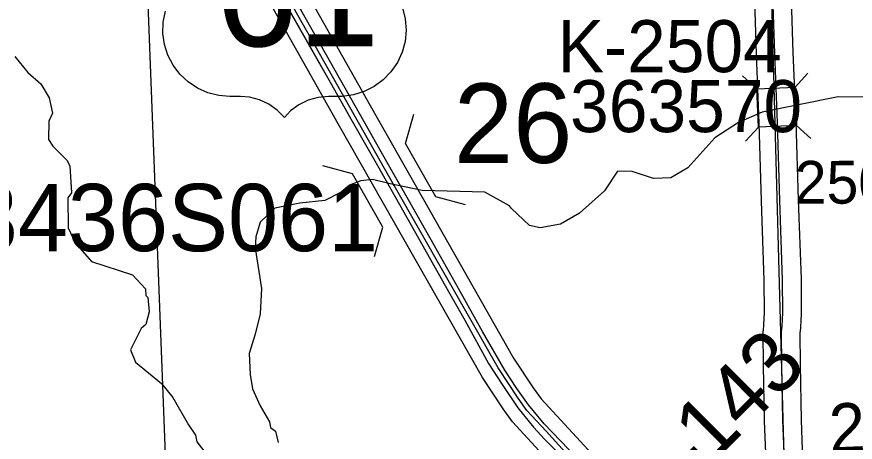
# Model space of a CAD drawing. Extents: x 128.7 to 185.5, y -21.4 to 12.6.
# Drawn here: x 149.904 to 151.274, y -6.098 to -5.403 of the extents above; entities that cross this region are included whole.
import ezdxf

# ---------------------------------------------------------------- set-up
doc = ezdxf.new("R2010")
doc.units = 0
for name, color, linetype in [('tdCoDivCarto', 7, 'Continuous'), ('tdCoHydroRiver', 7, 'Continuous'), ('tdCoPriCL', 7, 'Continuous'), ('tdCoPriDiv', 7, 'Continuous'), ('tdCoPrimary', 7, 'Continuous'), ('tdCoSecRdNmbr', 7, 'Continuous'), ('tdCoSecRdTxt', 7, 'Continuous'), ('tdCoSecRteBand', 7, 'Continuous'), ('tdCoSecRteCL', 7, 'Continuous'), ('tdCoSectLine', 7, 'Continuous'), ('tdCoSectLinePart', 7, 'Continuous'), ('tdCoSectNmbr', 7, 'Continuous'), ('tdCoShieldUsRte', 7, 'Continuous'), ('tdCoStrucDivPri', 7, 'Continuous'), ('tdCoStrucPriMaintName', 7, 'Continuous'), ('tdCoStrucSec', 7, 'Continuous'), ('tdCoStrucSecCoName', 7, 'Continuous'), ('tdCoStrucSecFHWANum', 7, 'Continuous'), ('tdCoSurfGravel', 7, 'Continuous'), ('tdStHwyPriRefPost1', 7, 'Continuous')]:
    doc.layers.add(name, color=color, linetype=linetype)

msp = doc.modelspace()

# ---------------------------------------------------------------- linework, layer by layer
at = {"layer": 'tdCoDivCarto'}
for p, q in [((150.3846, -5.4207), (150.3271, -5.3186)), ((150.3242, -5.3484), (150.4159, -5.5101)), ((150.4568, -5.5487), (150.3846, -5.4207)), ((150.4159, -5.5101), (150.4497, -5.5696)), ((150.5185, -5.6574), (150.4568, -5.5487)), ((150.4497, -5.5696), (150.4931, -5.646)), ((150.4931, -5.646), (150.5654, -5.7735)), ((150.5441, -5.7023), (150.5185, -5.6574)), ((150.5866, -5.7771), (150.5441, -5.7023)), ((150.5654, -5.7735), (150.6074, -5.8484)), ((150.6259, -5.8469), (150.5866, -5.7771)), ((150.6074, -5.8484), (150.636, -5.8989)), ((150.6651, -5.9172), (150.6259, -5.8469)), ((150.636, -5.8989), (150.6749, -5.9697)), ((150.7016, -5.9803), (150.6651, -5.9172)), ((150.6749, -5.9697), (150.6969, -6.0042)), ((150.721, -6.0104), (150.7016, -5.9803)), ((150.6969, -6.0042), (150.7228, -6.042)), ((150.74, -6.037), (150.721, -6.0104)), ((150.7228, -6.042), (150.7484, -6.0735)), ((150.7659, -6.0681), (150.74, -6.037)), ((150.8059, -6.11), (150.7659, -6.0681)), ((150.7484, -6.0735), (150.7669, -6.094)), ((150.7669, -6.094), (150.8498, -6.1773))]:
    msp.add_line(p, q, dxfattribs=at)
for points in [[(150.9101, -6.2145), (150.9058, -6.2099), (150.8335, -6.1369), (150.8059, -6.11), (150.7659, -6.0681), (150.74, -6.037), (150.721, -6.0104), (150.7016, -5.9803), (150.6651, -5.9172), (150.6259, -5.8469), (150.5866, -5.7771), (150.5441, -5.7023), (150.5185, -5.6574), (150.4568, -5.5487), (150.3846, -5.4207), (150.3271, -5.3186), (150.2741, -5.2247), (150.2033, -5.0994), (150.1786, -5.0559)], [(150.9105, -6.2149), (150.9058, -6.2099), (150.8335, -6.1369), (150.8059, -6.11), (150.7659, -6.0681), (150.74, -6.037), (150.721, -6.0104), (150.7016, -5.9803), (150.6651, -5.9172), (150.6259, -5.8469), (150.5866, -5.7771), (150.5441, -5.7023), (150.5185, -5.6574), (150.4568, -5.5487), (150.3846, -5.4207), (150.3271, -5.3186), (150.2741, -5.2247), (150.2033, -5.0994), (150.1789, -5.0564)], [(150.9105, -6.2149), (150.9058, -6.2099), (150.8335, -6.1369), (150.8059, -6.11), (150.7659, -6.0681), (150.74, -6.037), (150.721, -6.0104), (150.7016, -5.9803), (150.6651, -5.9172), (150.6259, -5.8469), (150.5866, -5.7771), (150.5441, -5.7023), (150.5185, -5.6574), (150.4568, -5.5487), (150.3846, -5.4207), (150.3271, -5.3186), (150.2741, -5.2247), (150.2033, -5.0994), (150.1789, -5.0564)], [(150.1637, -5.0644), (150.1871, -5.1055), (150.2347, -5.1903), (150.3242, -5.3484), (150.4159, -5.5101), (150.4497, -5.5696), (150.4931, -5.646), (150.5654, -5.7735), (150.6074, -5.8484), (150.636, -5.8989), (150.6749, -5.9697), (150.6969, -6.0042), (150.7228, -6.042), (150.7484, -6.0735), (150.7669, -6.094), (150.8498, -6.1773), (150.8767, -6.2052), (150.8973, -6.2267)], [(150.1637, -5.0644), (150.1871, -5.1055), (150.2347, -5.1903), (150.3242, -5.3484), (150.4159, -5.5101), (150.4497, -5.5696), (150.4931, -5.646), (150.5654, -5.7735), (150.6074, -5.8484), (150.636, -5.8989), (150.6749, -5.9697), (150.6969, -6.0042), (150.7228, -6.042), (150.7484, -6.0735), (150.7669, -6.094), (150.8498, -6.1773), (150.8767, -6.2052), (150.8973, -6.2267)], [(150.1637, -5.0644), (150.1871, -5.1055), (150.2347, -5.1903), (150.3242, -5.3484), (150.4159, -5.5101), (150.4497, -5.5696), (150.4931, -5.646), (150.5654, -5.7735), (150.6074, -5.8484), (150.636, -5.8989), (150.6749, -5.9697), (150.6969, -6.0042), (150.7228, -6.042), (150.7484, -6.0735), (150.7669, -6.094), (150.8498, -6.1773), (150.8767, -6.2052), (150.8973, -6.2267)]]:
    msp.add_lwpolyline(points, dxfattribs=at)
at = {"layer": 'tdCoHydroRiver'}
for points in [[(149.9007, -5.4682), (149.9221, -5.4943), (149.9432, -5.5125), (149.9566, -5.5357), (149.9622, -5.5607), (149.9564, -5.5736), (149.9558, -5.6036), (149.9625, -5.6144), (149.9854, -5.6373), (149.9904, -5.6466), (149.9935, -5.6907), (149.9875, -5.6988), (149.9876, -5.7477), (149.9995, -5.7725), (150.0258, -5.8032), (150.0928, -5.8246), (150.1141, -5.8475), (150.1145, -5.8585), (150.1178, -5.8616), (150.1202, -5.8852), (150.1146, -5.9059), (150.1069, -5.9124), (150.0894, -5.9475), (150.0981, -5.9676), (150.1405, -6.0022), (150.1588, -6.0251), (150.1842, -6.0696), (150.1959, -6.0865), (150.1979, -6.0974), (150.2361, -6.1464)], [(151.2871, -5.5342), (151.246, -5.534), (151.1222, -5.5588), (151.0833, -5.5759), (151.0447, -5.6009), (151.0006, -5.6498), (150.9728, -5.6665), (150.9444, -5.6675), (150.9093, -5.6561), (150.8856, -5.6553), (150.8646, -5.6876), (150.8233, -5.7237), (150.7923, -5.7421), (150.7594, -5.748), (150.7419, -5.7439), (150.7125, -5.7165), (150.7092, -5.7119), (150.669, -5.6896), (150.5663, -5.6868), (150.5139, -5.676), (150.4852, -5.669), (150.4663, -5.6713), (150.4476, -5.6782), (150.4338, -5.6897), (150.4075, -5.7033), (150.3666, -5.7078), (150.3258, -5.7156), (150.3014, -5.7385), (150.2943, -5.7624), (150.2934, -5.7814), (150.3035, -5.8473), (150.3018, -5.8884), (150.2936, -5.9216), (150.2838, -5.9533), (150.2852, -5.9877), (150.2893, -6.0111), (150.3014, -6.0389), (150.3167, -6.0651), (150.3187, -6.0743), (150.3269, -6.0801), (150.331, -6.0986)]]:
    msp.add_lwpolyline(points, dxfattribs=at)
at = {"layer": 'tdCoPriCL'}
msp.add_lwpolyline([(150.816, -6.1317), (150.769, -6.0804), (150.7374, -6.0462), (150.7232, -6.0264), (150.6903, -5.9768), (150.5207, -5.6785), (150.5192, -5.676), (150.455, -5.5631), (150.2479, -5.1957)], dxfattribs=at)
at = {"layer": 'tdCoPriDiv'}
for points in [[(150.167, -4.9909), (150.4811, -5.5483), (150.7158, -5.9611), (150.7478, -6.0093), (150.7607, -6.0272), (150.8376, -6.1109), (150.9436, -6.2178), (150.9712, -6.2468), (151.0005, -6.2795), (151.0178, -6.2964), (151.0397, -6.321), (151.0814, -6.3807), (151.1201, -6.4461), (151.1414, -6.4919), (151.1681, -6.5601), (151.1901, -6.6437), (151.1985, -6.6895), (151.2047, -6.7535), (151.2165, -7.1253), (151.2275, -7.5425)], [(151.1675, -7.5445), (151.1566, -7.1267), (151.1448, -6.758), (151.1389, -6.6974), (151.1314, -6.6561), (151.1111, -6.579), (151.086, -6.5149), (151.0671, -6.4743), (151.031, -6.4133), (150.9938, -6.3598), (150.9738, -6.3373), (150.9579, -6.3217), (150.9265, -6.2869), (150.9005, -6.2596), (150.7944, -6.1526), (150.7141, -6.0652), (150.6985, -6.0435), (150.6647, -5.9926), (150.4289, -5.5779), (150.115, -5.021)]]:
    msp.add_lwpolyline(points, dxfattribs=at)
at = {"layer": 'tdCoPrimary'}
for points in [[(150.9105, -6.2149), (150.9058, -6.2099), (150.8335, -6.1369), (150.8059, -6.11), (150.7659, -6.0681), (150.74, -6.037), (150.721, -6.0104), (150.7016, -5.9803), (150.6651, -5.9172), (150.6259, -5.8469), (150.5866, -5.7771), (150.5441, -5.7023), (150.5185, -5.6574), (150.4568, -5.5487), (150.3846, -5.4207), (150.3271, -5.3186), (150.2741, -5.2247), (150.2033, -5.0994), (150.1789, -5.0564)], [(150.9105, -6.2149), (150.9058, -6.2099), (150.8335, -6.1369), (150.8059, -6.11), (150.7659, -6.0681), (150.74, -6.037), (150.721, -6.0104), (150.7016, -5.9803), (150.6651, -5.9172), (150.6259, -5.8469), (150.5866, -5.7771), (150.5441, -5.7023), (150.5185, -5.6574), (150.4568, -5.5487), (150.3846, -5.4207), (150.3271, -5.3186), (150.2741, -5.2247), (150.2033, -5.0994), (150.1789, -5.0564)], [(150.1637, -5.0644), (150.1871, -5.1055), (150.2347, -5.1903), (150.3242, -5.3484), (150.4159, -5.5101), (150.4497, -5.5696), (150.4931, -5.646), (150.5654, -5.7735), (150.6074, -5.8484), (150.636, -5.8989), (150.6749, -5.9697), (150.6969, -6.0042), (150.7228, -6.042), (150.7484, -6.0735), (150.7669, -6.094), (150.8498, -6.1773), (150.8767, -6.2052), (150.8973, -6.2267)], [(150.1637, -5.0644), (150.1871, -5.1055), (150.2347, -5.1903), (150.3242, -5.3484), (150.4159, -5.5101), (150.4497, -5.5696), (150.4931, -5.646), (150.5654, -5.7735), (150.6074, -5.8484), (150.636, -5.8989), (150.6749, -5.9697), (150.6969, -6.0042), (150.7228, -6.042), (150.7484, -6.0735), (150.7669, -6.094), (150.8498, -6.1773), (150.8767, -6.2052), (150.8973, -6.2267)], [(150.8059, -6.11), (150.7659, -6.0681), (150.74, -6.037), (150.721, -6.0104), (150.7016, -5.9803), (150.6651, -5.9172), (150.6259, -5.8469), (150.5866, -5.7771), (150.5441, -5.7023), (150.5185, -5.6574), (150.4568, -5.5487), (150.3846, -5.4207), (150.3271, -5.3186)], [(150.3242, -5.3484), (150.4159, -5.5101), (150.4497, -5.5696), (150.4931, -5.646), (150.5654, -5.7735), (150.6074, -5.8484), (150.636, -5.8989), (150.6749, -5.9697), (150.6969, -6.0042), (150.7228, -6.042), (150.7484, -6.0735), (150.7669, -6.094), (150.8498, -6.1773)]]:
    msp.add_lwpolyline(points, dxfattribs=at)
at = {"layer": 'tdCoSecRteBand'}
for points in [[(151.1283, -6.1285), (151.126, -6.064), (151.126, -6.0637), (151.126, -6.0635), (151.1243, -5.973), (151.1243, -5.9729), (151.1243, -5.9727), (151.1238, -5.9185), (151.1238, -5.9167), (151.124, -5.915), (151.1249, -5.9064), (151.126, -5.8862), (151.1255, -5.8335), (151.1209, -5.7042), (151.1209, -5.7041), (151.1209, -5.704), (151.1172, -5.5767), (151.1125, -5.4637), (151.1125, -5.4635), (151.1125, -5.4634), (151.1076, -5.3067)], [(151.1675, -5.3047), (151.1724, -5.4614), (151.1771, -5.5744), (151.1771, -5.5746), (151.1771, -5.5748), (151.1808, -5.7022), (151.1855, -5.8318), (151.1855, -5.8322), (151.1855, -5.8326), (151.186, -5.8866), (151.186, -5.8876), (151.186, -5.8885), (151.1848, -5.9105), (151.1847, -5.9112), (151.1846, -5.912), (151.1838, -5.9196), (151.1843, -5.972), (151.186, -6.0621), (151.1882, -6.1265), (151.1882, -6.1266), (151.1882, -6.1267), (151.1889, -6.1495)]]:
    msp.add_lwpolyline(points, dxfattribs=at)
at = {"layer": 'tdCoSecRteCL'}
msp.add_lwpolyline([(151.1597, -6.1803), (151.1583, -6.1276), (151.156, -6.0629), (151.1543, -5.9724), (151.1538, -5.9182), (151.1548, -5.9088), (151.156, -5.8869), (151.1555, -5.8329), (151.1509, -5.7031), (151.1472, -5.5756), (151.1425, -5.4625), (151.1375, -5.3056), (151.1324, -5.1769), (151.1277, -5.0442), (151.1229, -4.9248)], dxfattribs=at)
at = {"layer": 'tdCoSectLine'}
for points in [[(151.1319, -5.1749), (151.1593, -6.1803)], [(150.1112, -5.2117), (150.1506, -6.2319)]]:
    msp.add_lwpolyline(points, dxfattribs=at)
at = {"layer": 'tdCoSectLinePart'}
msp.add_lwpolyline([(150.1112, -5.2117), (150.1506, -6.2319)], dxfattribs=at)
at = {"layer": 'tdCoShieldUsRte'}
msp.add_lwpolyline([(150.5343, -5.3886), (150.5387, -5.4065), (150.54, -5.4249), (150.5383, -5.4432), (150.5335, -5.461), (150.5258, -5.4777), (150.5154, -5.4929), (150.5027, -5.5061), (150.4879, -5.5171), (150.4714, -5.5254), (150.4539, -5.5308), (150.4356, -5.5332), (150.4265, -5.5333), (150.4131, -5.5334), (150.3963, -5.5349), (150.38, -5.5395), (150.3649, -5.5469), (150.3513, -5.557), (150.3412, -5.5677), (150.3294, -5.5556), (150.3156, -5.5458), (150.3003, -5.5387), (150.2839, -5.5345), (150.2693, -5.5334), (150.2521, -5.5334), (150.2338, -5.5318), (150.216, -5.5272), (150.1992, -5.5197), (150.1839, -5.5095), (150.1705, -5.4969), (150.1594, -5.4823), (150.1509, -5.4659), (150.1452, -5.4484), (150.1426, -5.4302), (150.1431, -5.4118), (150.1466, -5.3938)], dxfattribs=at)
at = {"layer": 'tdCoStrucDivPri'}
for points in [[(150.637, -5.7104), (150.5888, -5.6972), (150.5393, -5.6102), (150.5526, -5.562)], [(150.4886, -5.7948), (150.5018, -5.7466), (150.4524, -5.6596), (150.4042, -5.6464)]]:
    msp.add_lwpolyline(points, dxfattribs=at)
at = {"layer": 'tdCoStrucSec'}
for p, q in [((151.1132, -5.5208), (151.0901, -5.4996)), ((151.1757, -5.5182), (151.1969, -5.4952)), ((151.1158, -5.5834), (151.0946, -5.6064)), ((151.1783, -5.5808), (151.2013, -5.602))]:
    msp.add_line(p, q, dxfattribs=at)
msp.add_lwpolyline([(151.1158, -5.5834), (151.1132, -5.5208), (151.1757, -5.5182), (151.1783, -5.5808)], close=True, dxfattribs=at)
at = {"layer": 'tdCoSurfGravel'}
msp.add_lwpolyline([(151.1432, -6.454), (151.15, -6.4468), (151.1547, -6.4416), (151.1591, -6.4369), (151.1628, -6.4315), (151.1648, -6.4268), (151.1667, -6.4197), (151.1681, -6.4077), (151.1656, -6.3717), (151.1637, -6.316), (151.161, -6.2267), (151.1597, -6.1803), (151.1583, -6.1276), (151.156, -6.0629), (151.1543, -5.9724), (151.1538, -5.9182), (151.1548, -5.9088), (151.156, -5.8869), (151.1555, -5.8329), (151.1509, -5.7031), (151.1472, -5.5756), (151.1425, -5.4625), (151.1375, -5.3056)], dxfattribs=at)

# ---------------------------------------------------------------- texts
at = {"layer": 'tdCoSecRdNmbr'}
msp.add_text('2502', height=0.07, rotation=0.1147, dxfattribs=at).set_placement((151.1752, -5.7086))
at = {"layer": 'tdCoSecRdTxt'}
msp.add_text('210TH ST', height=0.08, rotation=2.3175, dxfattribs=at).set_placement((151.2327, -6.1155))
at = {"layer": 'tdCoSectNmbr'}
msp.add_text('26', height=0.13, rotation=0.1143, dxfattribs=at).set_placement((150.6184, -5.6421))
at = {"layer": 'tdCoShieldUsRte'}
msp.add_text('61', height=0.18, dxfattribs=at).set_placement((150.2288, -5.4512))
at = {"layer": 'tdCoStrucPriMaintName'}
msp.add_text('23436S061', height=0.11, dxfattribs=at).set_placement((149.7419, -5.7861))
msp.add_text('23436S061', height=0.11, dxfattribs=at).set_placement((149.7419, -5.7861))
msp.add_text('23436S061', height=0.11, dxfattribs=at).set_placement((149.7419, -5.7861))
at = {"layer": 'tdCoStrucSecCoName'}
msp.add_text('K-2504', height=0.085, dxfattribs=at).set_placement((150.7876, -5.4936))
at = {"layer": 'tdCoStrucSecFHWANum'}
msp.add_text('363570', height=0.085, dxfattribs=at).set_placement((150.8081, -5.5916))
at = {"layer": 'tdStHwyPriRefPost1'}
msp.add_text('‒‒143', height=0.1, rotation=45, dxfattribs=at).set_placement((150.9347, -6.2392))

doc.saveas('drawing.dxf')
